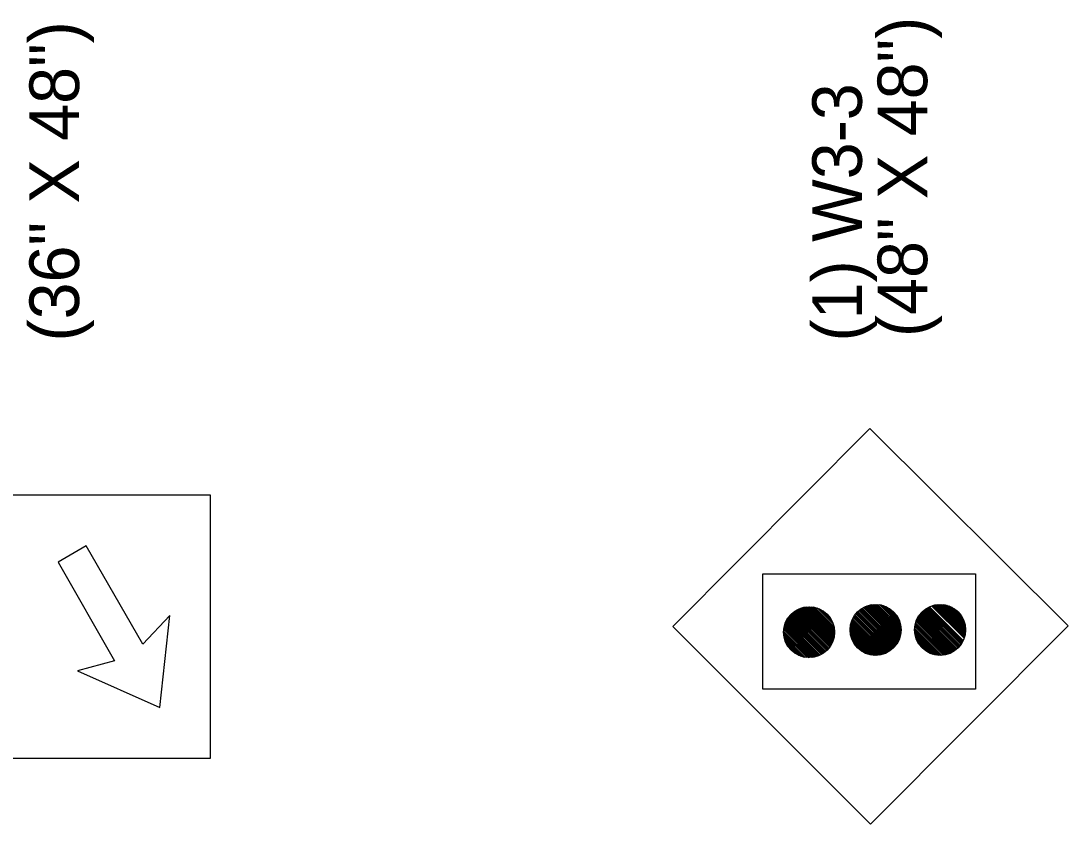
# Model space of a CAD drawing. Extents: x 1678017 to 1687792, y 404433 to 413488.
# Drawn here: x 1678990 to 1679002.66, y 409260.97 to 409270.68 of the extents above; entities that cross this region are included whole.
import ezdxf

# ---------------------------------------------------------------- set-up
doc = ezdxf.new("R2010")
doc.units = 0
doc.layers.add('Default', color=7, linetype='Continuous')

msp = doc.modelspace()

# ---------------------------------------------------------------- linework, layer by layer
at = {"layer": 'Default'}
for p, q in [((1679000.261, 409265.753), (1678997.877, 409263.358)), ((1679000.261, 409265.753), (1679002.655, 409263.367)), ((1678999.766, 409263.098), (1678999.333, 409263.531)), ((1678999.775, 409263.108), (1678999.344, 409263.54)), ((1678999.783, 409263.12), (1678999.355, 409263.547)), ((1678999.79, 409263.131), (1678999.366, 409263.555)), ((1678999.797, 409263.143), (1678999.378, 409263.562)), ((1678999.803, 409263.156), (1678999.391, 409263.568)), ((1678999.809, 409263.169), (1678999.404, 409263.574)), ((1678999.815, 409263.182), (1678999.417, 409263.58)), ((1678999.82, 409263.196), (1678999.431, 409263.584)), ((1678999.824, 409263.211), (1678999.446, 409263.589)), ((1678999.828, 409263.226), (1678999.461, 409263.592)), ((1678999.831, 409263.242), (1678999.477, 409263.595)), ((1678999.833, 409263.259), (1678999.494, 409263.598)), ((1678999.834, 409263.277), (1678999.512, 409263.599)), ((1678999.834, 409263.295), (1678999.531, 409263.599)), ((1678999.833, 409263.315), (1678999.55, 409263.598)), ((1678999.831, 409263.337), (1678999.572, 409263.596)), ((1678999.826, 409263.36), (1678999.595, 409263.591)), ((1678999.819, 409263.386), (1678999.622, 409263.584)), ((1678999.807, 409263.417), (1678999.652, 409263.572)), ((1678999.784, 409263.459), (1678999.694, 409263.549)), ((1679000.542, 409263.096), (1679000.106, 409263.532)), ((1679000.552, 409263.106), (1679000.116, 409263.542)), ((1679000.561, 409263.116), (1679000.126, 409263.551)), ((1679000.57, 409263.126), (1679000.136, 409263.56)), ((1679000.578, 409263.137), (1679000.147, 409263.568)), ((1679000.586, 409263.148), (1679000.158, 409263.576)), ((1679000.593, 409263.159), (1679000.169, 409263.583)), ((1679000.6, 409263.171), (1679000.182, 409263.59)), ((1679000.606, 409263.184), (1679000.194, 409263.596)), ((1679000.612, 409263.197), (1679000.207, 409263.602)), ((1679000.618, 409263.21), (1679000.221, 409263.608)), ((1679000.623, 409263.225), (1679000.235, 409263.613)), ((1679000.627, 409263.239), (1679000.249, 409263.617)), ((1679000.631, 409263.254), (1679000.265, 409263.621)), ((1679000.634, 409263.27), (1679000.281, 409263.624)), ((1679000.636, 409263.287), (1679000.297, 409263.626)), ((1679000.637, 409263.305), (1679000.315, 409263.627)), ((1679000.638, 409263.324), (1679000.334, 409263.627)), ((1679000.637, 409263.344), (1679000.354, 409263.626)), ((1679000.634, 409263.365), (1679000.375, 409263.624)), ((1679000.63, 409263.388), (1679000.398, 409263.62)), ((1679000.622, 409263.415), (1679000.425, 409263.612)), ((1679000.61, 409263.446), (1679000.456, 409263.6)), ((1679000.587, 409263.487), (1679000.498, 409263.577)), ((1679001.327, 409263.1), (1679000.891, 409263.537)), ((1679001.336, 409263.11), (1679000.9, 409263.546)), ((1679001.345, 409263.12), (1679000.91, 409263.555)), ((1679001.353, 409263.131), (1679000.921, 409263.563)), ((1679001.362, 409263.142), (1679000.932, 409263.571)), ((1679001.369, 409263.153), (1679000.943, 409263.579)), ((1679001.376, 409263.165), (1679000.955, 409263.586)), ((1679001.383, 409263.177), (1679000.967, 409263.593)), ((1679001.389, 409263.19), (1679000.98, 409263.599)), ((1679001.4, 409263.217), (1679001.007, 409263.61)), ((1679001.405, 409263.231), (1679001.021, 409263.615)), ((1679001.409, 409263.246), (1679001.036, 409263.619)), ((1679001.412, 409263.261), (1679001.052, 409263.622)), ((1679001.415, 409263.278), (1679001.068, 409263.625)), ((1679001.417, 409263.295), (1679001.085, 409263.627)), ((1679001.418, 409263.313), (1679001.103, 409263.627)), ((1679001.417, 409263.332), (1679001.122, 409263.627)), ((1679001.416, 409263.353), (1679001.143, 409263.626)), ((1679001.413, 409263.375), (1679001.165, 409263.622)), ((1679001.407, 409263.4), (1679001.19, 409263.617)), ((1679001.398, 409263.428), (1679001.218, 409263.608)), ((1679001.383, 409263.462), (1679001.252, 409263.592)), ((1679001.341, 409263.522), (1679001.312, 409263.551)), ((1678999.648, 409263.007), (1678999.243, 409263.413)), ((1678999.661, 409263.013), (1678999.249, 409263.426)), ((1678999.674, 409263.02), (1678999.255, 409263.438)), ((1678999.686, 409263.027), (1678999.262, 409263.45)), ((1678999.697, 409263.034), (1678999.269, 409263.462)), ((1678999.708, 409263.042), (1678999.277, 409263.473)), ((1678999.719, 409263.05), (1678999.285, 409263.484)), ((1678999.729, 409263.059), (1678999.294, 409263.494)), ((1678999.739, 409263.068), (1678999.303, 409263.504)), ((1678999.749, 409263.077), (1678999.313, 409263.514)), ((1678999.758, 409263.087), (1678999.322, 409263.523)), ((1679000.424, 409263.025), (1679000.035, 409263.414)), ((1679000.438, 409263.03), (1679000.04, 409263.428)), ((1679000.451, 409263.036), (1679000.046, 409263.441)), ((1679000.464, 409263.042), (1679000.052, 409263.454)), ((1679000.477, 409263.048), (1679000.058, 409263.467)), ((1679000.489, 409263.055), (1679000.065, 409263.479)), ((1679000.5, 409263.062), (1679000.073, 409263.49)), ((1679000.512, 409263.07), (1679000.08, 409263.501)), ((1679000.522, 409263.078), (1679000.089, 409263.512)), ((1679000.533, 409263.087), (1679000.097, 409263.522)), ((1679001.196, 409263.023), (1679000.813, 409263.405)), ((1679001.21, 409263.027), (1679000.818, 409263.42)), ((1679001.224, 409263.033), (1679000.823, 409263.434)), ((1679001.237, 409263.038), (1679000.828, 409263.447)), ((1679001.25, 409263.044), (1679000.835, 409263.46)), ((1679001.262, 409263.051), (1679000.841, 409263.472)), ((1679001.274, 409263.058), (1679000.848, 409263.484)), ((1679001.285, 409263.066), (1679000.856, 409263.495)), ((1679001.296, 409263.074), (1679000.864, 409263.506)), ((1679001.307, 409263.082), (1679000.872, 409263.517)), ((1679001.317, 409263.091), (1679000.881, 409263.527)), ((1678997.877, 409263.358), (1679000.269, 409260.972)), ((1678999.521, 409262.982), (1678999.217, 409263.286)), ((1678999.54, 409262.983), (1678999.218, 409263.305)), ((1678999.558, 409262.984), (1678999.219, 409263.323)), ((1678999.575, 409262.986), (1678999.221, 409263.339)), ((1678999.59, 409262.989), (1678999.224, 409263.355)), ((1678999.606, 409262.993), (1678999.228, 409263.371)), ((1678999.62, 409262.997), (1678999.232, 409263.385)), ((1678999.634, 409263.002), (1678999.237, 409263.399)), ((1679000.343, 409263.011), (1679000.021, 409263.333)), ((1679000.325, 409263.011), (1679000.021, 409263.315)), ((1679000.361, 409263.012), (1679000.022, 409263.351)), ((1679000.305, 409263.011), (1679000.022, 409263.295)), ((1679000.378, 409263.014), (1679000.024, 409263.368)), ((1679000.394, 409263.017), (1679000.027, 409263.384)), ((1679000.409, 409263.021), (1679000.031, 409263.399)), ((1679002.655, 409263.367), (1679000.269, 409260.972)), ((1679001.131, 409263.011), (1679000.801, 409263.341)), ((1679001.113, 409263.011), (1679000.801, 409263.323)), ((1679001.094, 409263.011), (1679000.801, 409263.304)), ((1679001.149, 409263.013), (1679000.803, 409263.358)), ((1679001.073, 409263.013), (1679000.803, 409263.283)), ((1679001.165, 409263.016), (1679000.806, 409263.375)), ((1679001.181, 409263.019), (1679000.809, 409263.39)), ((1678999.502, 409262.983), (1678999.218, 409263.266)), ((1678999.48, 409262.986), (1678999.221, 409263.245)), ((1678999.457, 409262.99), (1678999.225, 409263.222)), ((1678999.43, 409262.997), (1678999.233, 409263.195)), ((1678999.4, 409263.009), (1678999.244, 409263.164)), ((1679000.283, 409263.014), (1679000.024, 409263.273)), ((1679000.26, 409263.018), (1679000.028, 409263.25)), ((1679000.234, 409263.026), (1679000.036, 409263.224)), ((1679000.203, 409263.038), (1679000.048, 409263.193)), ((1679000.161, 409263.06), (1679000.07, 409263.151)), ((1679001.051, 409263.016), (1679000.806, 409263.26)), ((1679001.026, 409263.022), (1679000.812, 409263.236)), ((1679000.997, 409263.031), (1679000.822, 409263.207)), ((1679000.962, 409263.048), (1679000.838, 409263.172)), ((1678999.358, 409263.032), (1678999.267, 409263.123))]:
    msp.add_line(p, q, dxfattribs=at)
for points in [[(1678987.506, 409264.952), (1678992.287, 409264.952), (1678992.287, 409261.765), (1678987.506, 409261.765)], [(1678990.45, 409264.137), (1678991.132, 409262.943), (1678990.685, 409262.824), (1678991.678, 409262.381), (1678991.798, 409263.491), (1678991.475, 409263.146), (1678990.789, 409264.335)], [(1678998.965, 409262.601), (1678998.965, 409263.995), (1679001.537, 409263.995), (1679001.537, 409262.601)]]:
    msp.add_lwpolyline(points, close=True, dxfattribs=at)
for centre in [(1678999.526, 409263.291), (1679000.329, 409263.319), (1679001.109, 409263.319)]:
    msp.add_circle(centre, 0.308, dxfattribs=at)

# ---------------------------------------------------------------- texts
for s, p in [('(36" X 48")', (1678990.703, 409266.804)), ('(48" X 48")', (1679000.953, 409266.858)), ('(1) W3-3', (1679000.164, 409266.804))]:
    msp.add_text(s, height=0.6, rotation=90, dxfattribs=at).set_placement(p)

doc.saveas('drawing.dxf')
